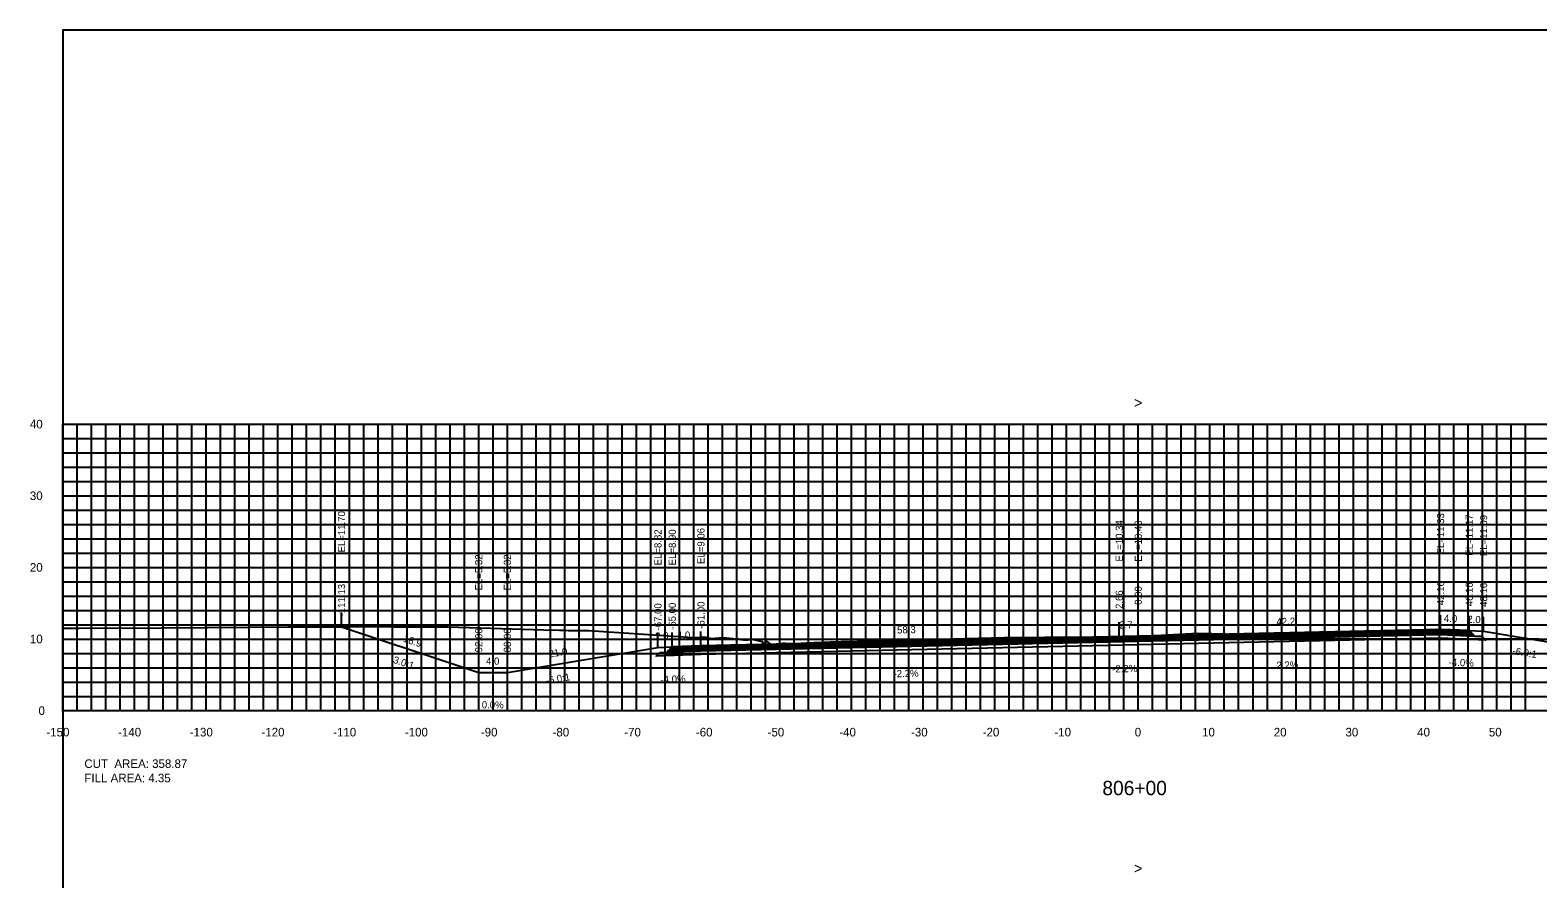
# Model space of a CAD drawing. Extents: x 1797419 to 1809236, y 248759 to 251512.
# Drawn here: x 1803496.4 to 1803706.7, y 250150.9 to 250269.4 of the extents above; entities that cross this region are included whole.
import ezdxf

# ---------------------------------------------------------------- set-up
doc = ezdxf.new("R2010")
doc.units = 0
for name, color, linetype in [('1', 7, 'Continuous'), ('10', 7, 'Continuous'), ('3', 7, 'Continuous'), ('31', 7, 'Continuous'), ('4', 7, 'Continuous'), ('60', 7, 'Continuous'), ('ANNO-TXT', 7, 'Continuous'), ('BASE', 7, 'Continuous'), ('CL-CNST', 7, 'Continuous'), ('Level 62', 7, 'Continuous'), ('LOWER BINDER', 7, 'Continuous'), ('M-ROADS', 7, 'Continuous'), ('UPPER BINDER', 7, 'Continuous'), ('WEARING', 7, 'Continuous')]:
    doc.layers.add(name, color=color, linetype=linetype)

msp = doc.modelspace()

# ---------------------------------------------------------------- linework, layer by layer
for p, q in [((1803539.87, 250186.13), (1803539.87, 250188.13)), ((1803693.16, 250185.76), (1803693.16, 250187.76)), ((1803693.16, 250185.76), (1803693.16, 250187.76)), ((1803697.16, 250185.6), (1803697.16, 250187.6)), ((1803699.16, 250185.52), (1803699.16, 250187.52)), ((1803590, 250183.49), (1803590, 250185.49)), ((1803648.34, 250184.78), (1803648.34, 250186.78)), ((1803651, 250184.83), (1803651, 250186.83)), ((1803584, 250183.25), (1803584, 250185.25)), ((1803584, 250183.25), (1803584, 250185.25)), ((1803586, 250183.33), (1803586, 250185.33)), ((1803559, 250179.75), (1803559, 250181.75)), ((1803563, 250179.75), (1803563, 250181.75))]:
    msp.add_line(p, q)
msp.add_lwpolyline([(1803501, 250079.43), (1803801, 250079.43), (1803801, 250269.43), (1803501, 250269.43)], close=True)
at = {"layer": '60'}
for p, q in [((1803500.94, 250214.43), (1803501, 250214.43)), ((1803501, 250174.43), (1803501, 250214.43)), ((1803500.94, 250204.43), (1803501, 250204.43)), ((1803500.94, 250194.43), (1803501, 250194.43)), ((1803500.94, 250184.43), (1803501, 250184.43)), ((1803500.94, 250174.43), (1803501, 250174.43)), ((1803501, 250174.43), (1803801, 250174.43)), ((1803501, 250174.37), (1803501, 250174.43)), ((1803511, 250174.37), (1803511, 250174.43)), ((1803521, 250174.37), (1803521, 250174.43)), ((1803531, 250174.37), (1803531, 250174.43)), ((1803541, 250174.37), (1803541, 250174.43)), ((1803551, 250174.37), (1803551, 250174.43)), ((1803561, 250174.37), (1803561, 250174.43)), ((1803571, 250174.37), (1803571, 250174.43)), ((1803581, 250174.37), (1803581, 250174.43)), ((1803591, 250174.37), (1803591, 250174.43)), ((1803601, 250174.37), (1803601, 250174.43)), ((1803611, 250174.37), (1803611, 250174.43)), ((1803621, 250174.37), (1803621, 250174.43)), ((1803631, 250174.37), (1803631, 250174.43)), ((1803641, 250174.37), (1803641, 250174.43)), ((1803651, 250174.37), (1803651, 250174.43)), ((1803661, 250174.37), (1803661, 250174.43)), ((1803671, 250174.37), (1803671, 250174.43)), ((1803681, 250174.37), (1803681, 250174.43)), ((1803691, 250174.37), (1803691, 250174.43)), ((1803701, 250174.37), (1803701, 250174.43))]:
    msp.add_line(p, q, dxfattribs=at)
at = {"layer": 'BASE'}
msp.add_lwpolyline([(1803584.25, 250182.54), (1803585.25, 250182.58), (1803590, 250182.77), (1803651, 250184.11), (1803693.16, 250185.04), (1803697.91, 250184.85), (1803698.91, 250184.81), (1803699.43, 250184.29), (1803693.16, 250184.54), (1803651, 250183.61), (1803590, 250182.27), (1803583.73, 250182.02)], close=True, dxfattribs=at)
at = {"layer": 'CL-CNST'}
msp.add_lwpolyline([(1803539.87, 250186.13), (1803555.67, 250180.86), (1803559, 250179.75), (1803559.68, 250179.75), (1803563, 250179.75), (1803573.05, 250181.43), (1803584, 250183.25), (1803584, 250183.25), (1803586, 250183.33), (1803587.18, 250183.38), (1803587.34, 250183.39), (1803590, 250183.49), (1803648.34, 250184.78), (1803651, 250184.83), (1803693.16, 250185.76), (1803696.61, 250185.62), (1803697.16, 250185.6), (1803699.16, 250185.52), (1803720.16, 250182.02), (1803723.72, 250182.02), (1803724.16, 250182.02), (1803728.2, 250183.37), (1803739.97, 250187.29)], dxfattribs=at)
at = {"layer": 'Level 62'}
for p, q in [((1803501, 250214.43), (1803801, 250214.43)), ((1803501, 250174.43), (1803501, 250214.43)), ((1803503, 250174.43), (1803503, 250214.43)), ((1803505, 250174.43), (1803505, 250214.43)), ((1803507, 250174.43), (1803507, 250214.43)), ((1803509, 250174.43), (1803509, 250214.43)), ((1803511, 250174.43), (1803511, 250214.43)), ((1803513, 250174.43), (1803513, 250214.43)), ((1803515, 250174.43), (1803515, 250214.43)), ((1803517, 250174.43), (1803517, 250214.43)), ((1803519, 250174.43), (1803519, 250214.43)), ((1803521, 250174.43), (1803521, 250214.43)), ((1803523, 250174.43), (1803523, 250214.43)), ((1803525, 250174.43), (1803525, 250214.43)), ((1803527, 250174.43), (1803527, 250214.43)), ((1803529, 250174.43), (1803529, 250214.43)), ((1803531, 250174.43), (1803531, 250214.43)), ((1803533, 250174.43), (1803533, 250214.43)), ((1803535, 250174.43), (1803535, 250214.43)), ((1803537, 250174.43), (1803537, 250214.43)), ((1803539, 250174.43), (1803539, 250214.43)), ((1803541, 250174.43), (1803541, 250214.43)), ((1803543, 250174.43), (1803543, 250214.43)), ((1803545, 250174.43), (1803545, 250214.43)), ((1803547, 250174.43), (1803547, 250214.43)), ((1803549, 250174.43), (1803549, 250214.43)), ((1803551, 250174.43), (1803551, 250214.43)), ((1803553, 250174.43), (1803553, 250214.43)), ((1803555, 250174.43), (1803555, 250214.43)), ((1803557, 250174.43), (1803557, 250214.43)), ((1803559, 250174.43), (1803559, 250214.43)), ((1803561, 250174.43), (1803561, 250214.43)), ((1803563, 250174.43), (1803563, 250214.43)), ((1803565, 250174.43), (1803565, 250214.43)), ((1803567, 250174.43), (1803567, 250214.43)), ((1803569, 250174.43), (1803569, 250214.43)), ((1803571, 250174.43), (1803571, 250214.43)), ((1803573, 250174.43), (1803573, 250214.43)), ((1803575, 250174.43), (1803575, 250214.43)), ((1803577, 250174.43), (1803577, 250214.43)), ((1803579, 250174.43), (1803579, 250214.43)), ((1803581, 250174.43), (1803581, 250214.43)), ((1803583, 250174.43), (1803583, 250214.43)), ((1803585, 250174.43), (1803585, 250214.43)), ((1803587, 250174.43), (1803587, 250214.43)), ((1803589, 250174.43), (1803589, 250214.43)), ((1803591, 250174.43), (1803591, 250214.43)), ((1803593, 250174.43), (1803593, 250214.43)), ((1803595, 250174.43), (1803595, 250214.43)), ((1803597, 250174.43), (1803597, 250214.43)), ((1803599, 250174.43), (1803599, 250214.43)), ((1803601, 250174.43), (1803601, 250214.43)), ((1803603, 250174.43), (1803603, 250214.43)), ((1803605, 250174.43), (1803605, 250214.43)), ((1803607, 250174.43), (1803607, 250214.43)), ((1803609, 250174.43), (1803609, 250214.43)), ((1803611, 250174.43), (1803611, 250214.43)), ((1803613, 250174.43), (1803613, 250214.43)), ((1803615, 250174.43), (1803615, 250214.43)), ((1803617, 250174.43), (1803617, 250214.43)), ((1803619, 250174.43), (1803619, 250214.43)), ((1803621, 250174.43), (1803621, 250214.43)), ((1803623, 250174.43), (1803623, 250214.43)), ((1803625, 250174.43), (1803625, 250214.43)), ((1803627, 250174.43), (1803627, 250214.43)), ((1803629, 250174.43), (1803629, 250214.43)), ((1803631, 250174.43), (1803631, 250214.43)), ((1803633, 250174.43), (1803633, 250214.43)), ((1803635, 250174.43), (1803635, 250214.43)), ((1803637, 250174.43), (1803637, 250214.43)), ((1803639, 250174.43), (1803639, 250214.43)), ((1803641, 250174.43), (1803641, 250214.43)), ((1803643, 250174.43), (1803643, 250214.43)), ((1803645, 250174.43), (1803645, 250214.43)), ((1803647, 250174.43), (1803647, 250214.43)), ((1803649, 250174.43), (1803649, 250214.43)), ((1803651, 250174.43), (1803651, 250214.43)), ((1803653, 250174.43), (1803653, 250214.43)), ((1803655, 250174.43), (1803655, 250214.43)), ((1803657, 250174.43), (1803657, 250214.43)), ((1803659, 250174.43), (1803659, 250214.43)), ((1803661, 250174.43), (1803661, 250214.43)), ((1803663, 250174.43), (1803663, 250214.43)), ((1803665, 250174.43), (1803665, 250214.43)), ((1803667, 250174.43), (1803667, 250214.43)), ((1803669, 250174.43), (1803669, 250214.43)), ((1803671, 250174.43), (1803671, 250214.43)), ((1803673, 250174.43), (1803673, 250214.43)), ((1803675, 250174.43), (1803675, 250214.43)), ((1803677, 250174.43), (1803677, 250214.43)), ((1803679, 250174.43), (1803679, 250214.43)), ((1803681, 250174.43), (1803681, 250214.43)), ((1803683, 250174.43), (1803683, 250214.43)), ((1803685, 250174.43), (1803685, 250214.43)), ((1803687, 250174.43), (1803687, 250214.43)), ((1803689, 250174.43), (1803689, 250214.43)), ((1803691, 250174.43), (1803691, 250214.43)), ((1803693, 250174.43), (1803693, 250214.43)), ((1803695, 250174.43), (1803695, 250214.43)), ((1803697, 250174.43), (1803697, 250214.43)), ((1803699, 250174.43), (1803699, 250214.43)), ((1803701, 250174.43), (1803701, 250214.43)), ((1803703, 250174.43), (1803703, 250214.43)), ((1803705, 250174.43), (1803705, 250214.43)), ((1803501, 250212.43), (1803801, 250212.43)), ((1803501, 250210.43), (1803801, 250210.43)), ((1803501, 250208.43), (1803801, 250208.43)), ((1803501, 250206.43), (1803801, 250206.43)), ((1803501, 250204.43), (1803801, 250204.43)), ((1803501, 250202.43), (1803801, 250202.43)), ((1803501, 250200.43), (1803801, 250200.43)), ((1803501, 250198.43), (1803801, 250198.43)), ((1803501, 250196.43), (1803801, 250196.43)), ((1803501, 250194.43), (1803801, 250194.43)), ((1803501, 250192.43), (1803801, 250192.43)), ((1803501, 250190.43), (1803801, 250190.43)), ((1803501, 250188.43), (1803801, 250188.43)), ((1803501, 250186.43), (1803801, 250186.43)), ((1803501, 250184.43), (1803801, 250184.43)), ((1803501, 250182.43), (1803801, 250182.43)), ((1803501, 250180.43), (1803801, 250180.43)), ((1803501, 250178.43), (1803801, 250178.43)), ((1803501, 250176.43), (1803801, 250176.43)), ((1803501, 250174.43), (1803801, 250174.43))]:
    msp.add_line(p, q, dxfattribs=at)
at = {"layer": 'LOWER BINDER'}
for points in [[(1803590, 250183.15), (1803651, 250184.49), (1803693.16, 250185.42), (1803697.51, 250185.25), (1803697.71, 250185.05), (1803693.16, 250185.23), (1803651, 250184.3), (1803590, 250182.96), (1803585.45, 250182.78), (1803585.65, 250182.98)], [(1803590, 250182.96), (1803651, 250184.3), (1803693.16, 250185.23), (1803697.71, 250185.05), (1803697.91, 250184.85), (1803693.16, 250185.04), (1803651, 250184.11), (1803590, 250182.77), (1803585.25, 250182.58), (1803585.45, 250182.78)]]:
    msp.add_lwpolyline(points, close=True, dxfattribs=at)
at = {"layer": 'M-ROADS'}
msp.add_lwpolyline([(1803501, 250185.94), (1803502.51, 250185.95), (1803503.25, 250185.95), (1803514.76, 250186), (1803520.75, 250186.06), (1803520.97, 250186.06), (1803521.21, 250186.06), (1803532.46, 250186.13), (1803535.94, 250186.11), (1803540.15, 250186.13), (1803541.08, 250186.14), (1803542.68, 250186.17), (1803547.22, 250186.11), (1803549.7, 250186.12), (1803554.7, 250186.11), (1803562.2, 250185.88), (1803568.09, 250185.72), (1803570.26, 250185.67), (1803570.78, 250185.65), (1803571.49, 250185.62), (1803571.54, 250185.62), (1803574.35, 250185.61), (1803586.87, 250184.8), (1803588.83, 250184.66), (1803589.91, 250184.67), (1803590.86, 250184.67), (1803591.12, 250184.6), (1803591.4, 250184.52), (1803593.11, 250184.66), (1803594.89, 250184.46), (1803595.26, 250184.45), (1803595.58, 250184.36), (1803595.95, 250184.34), (1803596.29, 250184.29), (1803597.08, 250184.4), (1803598.54, 250184.08), (1803598.61, 250183.83), (1803599.01, 250183.87), (1803599.01, 250184.04), (1803599.02, 250183.94), (1803599.06, 250184.2), (1803599.38, 250183.95), (1803599.67, 250183.74), (1803599.96, 250183.71), (1803600.24, 250183.71), (1803600.44, 250183.72), (1803601.38, 250183.84), (1803601.52, 250183.86), (1803601.77, 250183.84), (1803603.4, 250183.79), (1803604.02, 250183.87), (1803604.26, 250183.87), (1803604.67, 250183.89), (1803608.09, 250184.02), (1803609.58, 250184.08), (1803609.92, 250184.07), (1803615.57, 250184.24), (1803615.89, 250184.24), (1803616.17, 250184.24), (1803616.57, 250184.26), (1803626.87, 250184.5), (1803632.3, 250184.65), (1803634.22, 250184.65), (1803641.61, 250184.72), (1803644.08, 250184.69), (1803651.65, 250184.84), (1803659.3, 250185.25), (1803663.26, 250185.17), (1803668.72, 250184.65), (1803669.52, 250184.61), (1803679.74, 250184.48), (1803706.83, 250184.51)], dxfattribs=at)
at = {"layer": 'UPPER BINDER'}
msp.add_lwpolyline([(1803693.16, 250185.42), (1803697.51, 250185.25), (1803697.32, 250185.45), (1803693.16, 250185.61), (1803651, 250184.68), (1803590, 250183.34), (1803585.85, 250183.18), (1803585.65, 250182.98), (1803590, 250183.15), (1803651, 250184.49)], close=True, dxfattribs=at)
at = {"layer": 'WEARING'}
msp.add_lwpolyline([(1803693.16, 250185.61), (1803697.32, 250185.45), (1803697.16, 250185.6), (1803693.16, 250185.76), (1803651, 250184.83), (1803590, 250183.49), (1803586, 250183.33), (1803585.85, 250183.18), (1803590, 250183.34), (1803651, 250184.68)], close=True, dxfattribs=at)

# ---------------------------------------------------------------- texts
for s, rotation, p in [('3.0:1', 341.5661, (1803546.98, 250181.13)), ('-6.0:1', 350.5379, (1803703.13, 250182.33)), ('-6.0:1', 9.4625, (1803568.44, 250178.12))]:
    msp.add_text(s, height=1, rotation=rotation).set_placement(p)
at = {"layer": '1'}
msp.add_text('806+00', height=2, dxfattribs=at).set_placement((1803645.99, 250162.63))
at = {"layer": '10'}
for s, p in [('-150', (1803498.7, 250170.83)), ('-140', (1803508.7, 250170.83)), ('-130', (1803518.7, 250170.83)), ('-120', (1803528.7, 250170.83)), ('-110', (1803538.7, 250170.83)), ('-100', (1803548.7, 250170.83)), ('-90', (1803559.3, 250170.83)), ('-80', (1803569.3, 250170.83)), ('-70', (1803579.3, 250170.83)), ('-60', (1803589.3, 250170.83)), ('-50', (1803599.3, 250170.83)), ('-40', (1803609.3, 250170.83)), ('-30', (1803619.3, 250170.83)), ('-20', (1803629.3, 250170.83)), ('-10', (1803639.3, 250170.83)), ('0', (1803650.5, 250170.83)), ('10', (1803659.9, 250170.83)), ('20', (1803669.9, 250170.83)), ('30', (1803679.9, 250170.83)), ('40', (1803689.9, 250170.83)), ('50', (1803699.9, 250170.83))]:
    msp.add_text(s, height=1.2, dxfattribs=at).set_placement(p)
at = {"layer": '3'}
for s, p in [('EL=11.70', (1803540.37, 250196.52)), ('EL=10.34', (1803648.84, 250195.25)), ('EL=10.40', (1803651.5, 250195.23)), ('EL=11.33', (1803693.66, 250196.23)), ('EL=11.33', (1803693.66, 250196.23)), ('EL=11.17', (1803697.66, 250196.07)), ('EL=11.09', (1803699.66, 250195.99)), ('EL=8.82', (1803584.5, 250194.72)), ('EL=8.82', (1803584.5, 250194.72)), ('EL=8.90', (1803586.5, 250194.72)), ('EL=9.06', (1803590.5, 250194.91)), ('EL=5.32', (1803559.5, 250191.22)), ('EL=5.32', (1803563.5, 250191.22)), ('-111.13', (1803540.37, 250187.59)), ('0.00', (1803651.5, 250189.2)), ('42.16', (1803693.66, 250189.16)), ('42.16', (1803693.66, 250189.16)), ('46.16', (1803697.66, 250189)), ('48.16', (1803699.66, 250188.92)), ('-61.00', (1803590.5, 250185.87)), ('-2.66', (1803648.84, 250188.18)), ('-67.00', (1803584.5, 250185.63)), ('-67.00', (1803584.5, 250185.63)), ('-65.00', (1803586.5, 250185.71)), ('-92.00', (1803559.5, 250182.13)), ('-88.00', (1803563.5, 250182.13))]:
    msp.add_text(s, height=1, rotation=90, dxfattribs=at).set_placement(p)
at = {"layer": '31'}
for s, p in [('40', (1803496.4, 250213.83)), ('30', (1803496.4, 250203.83)), ('20', (1803496.4, 250193.83)), ('10', (1803496.4, 250183.83)), ('0', (1803497.6, 250173.83))]:
    msp.add_text(s, height=1.2, dxfattribs=at).set_placement(p)
at = {"layer": '4'}
for s, rotation, p in [('4.0', 357.7093, (1803693.61, 250186.84)), ('2.0', 357.7093, (1803696.88, 250186.71)), ('2.0', 2.2903, (1803583.64, 250184.34)), ('4.0', 2.2934, (1803586.67, 250184.43)), ('58.3', 1.2603, (1803617.37, 250185.2)), ('2.7', 1.2603, (1803648.36, 250185.88)), ('42.2', 1.2597, (1803670.28, 250186.36)), ('18.9', 341.5661, (1803548.39, 250184.08)), ('21.0', 9.4625, (1803568.87, 250181.83)), ('2.2%', 1.2597, (1803670.28, 250180.26)), ('-4.0%', 357.7093, (1803694.28, 250180.71)), ('-4.0%', 2.2903, (1803584.38, 250178.26)), ('-2.2%', 1.2603, (1803616.87, 250179.08)), ('-2.2%', 1.2603, (1803647.37, 250179.75))]:
    msp.add_text(s, height=1, rotation=rotation, dxfattribs=at).set_placement(p)
for s, p in [('4.0', (1803560.02, 250180.85)), ('0.0%', (1803559.43, 250174.75))]:
    msp.add_text(s, height=1, dxfattribs=at).set_placement(p)
at = {"layer": '60'}
for s, height, p in [('>', 1.5, (1803650.39, 250216.68)), ('-', 0.0001, (1803501, 250174.43)), ('>', 1.5, (1803650.39, 250151.68))]:
    msp.add_text(s, height=height, dxfattribs=at).set_placement(p)
at = {"layer": 'ANNO-TXT'}
for s, p in [('CUT  AREA: 358.87', (1803504, 250166.43)), ('FILL AREA: 4.35', (1803504, 250164.43))]:
    msp.add_text(s, height=1.2, dxfattribs=at).set_placement(p)

doc.saveas('drawing.dxf')
